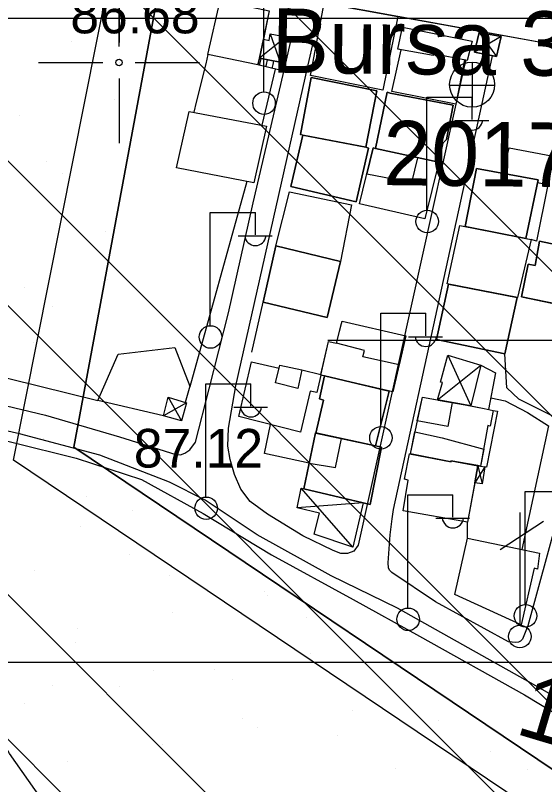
# Model space of a CAD drawing. Extents: x 417995 to 421451, y 4454518 to 4458015.
# Drawn here: x 420983.9 to 421066.1, y 4456387.9 to 4456507.3 of the extents above; entities that cross this region are included whole.
import ezdxf

# ---------------------------------------------------------------- set-up
doc = ezdxf.new("R2010")
doc.units = 0
for name, color, linetype in [('ADAKENARI', 7, 'Continuous'), ('B_Imalat', 7, 'Continuous'), ('B_Kapi', 7, 'Continuous'), ('B_Merdiven', 7, 'Continuous'), ('B_Mesken', 7, 'Continuous'), ('B_Sundurma', 7, 'Continuous'), ('B_Teras', 7, 'Continuous'), ('Default', 7, 'Continuous'), ('IPTAL', 7, 'Continuous'), ('P_Grid', 7, 'Continuous'), ('PAFTALAMA', 7, 'Continuous'), ('PL_AYA_BOLGE_PARKI', 7, 'Continuous'), ('PL_KON_ONE_100', 7, 'Continuous'), ('S_Elektrik_Diregi', 7, 'Continuous'), ('S_Rogar_Kapagi', 7, 'Continuous'), ('S_Telefon_Diregi', 7, 'Continuous'), ('Sev_Sevalti', 7, 'Continuous'), ('Sinir_Cit_bir_taraf', 7, 'Continuous'), ('Sinir_Duvar_tek_tarafa_ait', 7, 'Continuous'), ('Sinir_itirazli_Mulkiyet', 7, 'Continuous'), ('Sinir_Tel_bir_taraf', 7, 'Continuous'), ('SN_TR_SIVILASMA', 7, 'Continuous'), ('SN_TR_TASKIN', 7, 'Continuous'), ('TR_AZGELISME', 7, 'Continuous'), ('TR_PARKALANI', 7, 'Continuous'), ('Y_Cadde_Yol', 7, 'Continuous'), ('Y_Kot_Noktasi', 7, 'Continuous'), ('Y_Yol_Kotu', 7, 'Continuous'), ('Yol_Sose', 7, 'Continuous')]:
    doc.layers.add(name, color=color, linetype=linetype)

# ---------------------------------------------------------------- blocks, each defined once
blk = doc.blocks.new('POINT_DISPLAY')
at = {"layer": 'Default'}
blk.add_line((0, 0), (0, 0), dxfattribs=at)

msp = doc.modelspace()

# ---------------------------------------------------------------- linework, layer by layer
at = {"layer": 'ADAKENARI'}
msp.add_lwpolyline([(421078.38, 4456382.79), (421235.94, 4456352.17), (421272.48, 4456540.18), (421020.3, 4456587.58), (420993, 4456440.29)], close=True, dxfattribs=at)
at = {"layer": 'B_Imalat'}
for points in [[(421123.84, 4456491.58), (421067.55, 4456502.76), (421016.92, 4456511.92), (421019.63, 4456523.27), (421030.82, 4456520.48), (421033.94, 4456520.76), (421033.94, 4456520.76), (421034.5, 4456522.81), (421043.3, 4456521.04), (421062.75, 4456517.09), (421062.94, 4456518.11), (421071, 4456516.47), (421070.71, 4456515.05), (421081.88, 4456512.85), (421081.58, 4456511.36), (421098.41, 4456508.01), (421098.42, 4456508.22), (421126.59, 4456502.76)], [(421034.5, 4456522.81), (421043.3, 4456521.04), (421062.75, 4456517.09), (421062.94, 4456518.11), (421071, 4456516.47), (421070.71, 4456515.05), (421081.88, 4456512.85), (421081.58, 4456511.36), (421092.29, 4456509.23), (421098.41, 4456508.01), (421098.42, 4456508.22), (421099.72, 4456507.97), (421126.59, 4456502.76), (421126.51, 4456502.45), (421123.84, 4456491.58), (421123.28, 4456491.69), (421067.55, 4456502.76), (421043.29, 4456507.15), (421031.89, 4456509.21), (421016.92, 4456511.92), (421019.63, 4456523.27), (421030.82, 4456520.48), (421033.94, 4456520.76)]]:
    msp.add_lwpolyline(points, close=True, dxfattribs=at)
at = {"layer": 'B_Kapi'}
msp.add_lwpolyline([(421054.12, 4456426.14), (421054.13, 4456428.61)], dxfattribs=at)
at = {"layer": 'B_Merdiven'}
for p, q in [((421021.88, 4456499.72), (421022.08, 4456500.61)), ((421022.9, 4456499.71), (421023.06, 4456500.42)), ((421023.93, 4456499.7), (421024.04, 4456500.24)), ((421021.85, 4456499.55), (421021.88, 4456499.72)), ((421022.82, 4456499.32), (421022.9, 4456499.71)), ((421023.8, 4456499.09), (421023.93, 4456499.7))]:
    msp.add_line(p, q, dxfattribs=at)
msp.add_lwpolyline([(421025.02, 4456500.05), (421024.77, 4456498.86), (421021.56, 4456499.62), (421021.81, 4456500.66)], close=True, dxfattribs=at)
at = {"layer": 'B_Mesken'}
for points in [[(421023.33, 4456508.04), (421021.59, 4456499.62), (421013.82, 4456501.26), (421015.7, 4456509.65)], [(421023.33, 4456508.04), (421022.42, 4456503.64), (421021.81, 4456500.66), (421021.59, 4456499.62), (421013.82, 4456501.26), (421015.7, 4456509.65)], [(421043.29, 4456507.15), (421040.99, 4456495.7), (421029.77, 4456497.96), (421031.89, 4456509.21)], [(421043.29, 4456507.15), (421040.99, 4456495.7), (421029.77, 4456497.96), (421031.89, 4456509.21)], [(421053.65, 4456500.41), (421052.3, 4456493.52), (421042.37, 4456495.49), (421043.83, 4456501.96), (421043.31, 4456502.05), (421044.02, 4456505.48), (421054.86, 4456503.32), (421054.1, 4456500.32)], [(421053.65, 4456500.41), (421052.3, 4456493.52), (421042.37, 4456495.49), (421043.83, 4456501.96), (421043.31, 4456502.05), (421044.02, 4456505.48), (421054.86, 4456503.32), (421054.1, 4456500.32)], [(421040.06, 4456495.58), (421029.87, 4456497.67), (421028.17, 4456488.81), (421038.32, 4456486.83)], [(421040.06, 4456495.58), (421038.32, 4456486.83), (421028.53, 4456488.74), (421028.17, 4456488.81), (421029.87, 4456497.67)], [(421042.13, 4456495.26), (421041.67, 4456495.39), (421039.84, 4456486.67), (421049.66, 4456484.5), (421050.3, 4456487.46), (421050.89, 4456488.03), (421051.9, 4456493.37)], [(421042.13, 4456495.26), (421051.9, 4456493.37), (421050.89, 4456488.03), (421050.3, 4456487.46), (421049.66, 4456484.5), (421039.84, 4456486.67), (421041.67, 4456495.39)], [(421022.9, 4456490.13), (421020.96, 4456481.32), (421008.94, 4456483.67), (421010.9, 4456492.41)], [(421022.9, 4456490.13), (421020.96, 4456481.32), (421008.94, 4456483.67), (421010.9, 4456492.41)], [(421028.53, 4456488.74), (421026.67, 4456480.76), (421036.82, 4456478.37), (421038.75, 4456486.7), (421038.32, 4456486.83)], [(421028.53, 4456488.74), (421038.32, 4456486.83), (421038.75, 4456486.7), (421036.82, 4456478.37), (421026.67, 4456480.76)], [(421049.66, 4456484.5), (421047.53, 4456475.73), (421037.37, 4456478.04), (421039.48, 4456486.75)], [(421039.84, 4456486.67), (421049.66, 4456484.5), (421047.53, 4456475.73), (421037.37, 4456478.04), (421039.48, 4456486.75)], [(421063.22, 4456472.65), (421065.13, 4456481.78), (421055.55, 4456483.52), (421053.75, 4456474.51)], [(421063.22, 4456472.65), (421053.75, 4456474.51), (421055.55, 4456483.52), (421065.13, 4456481.78)], [(421052.93, 4456474.67), (421064.01, 4456472.5), (421061.9, 4456463.49), (421050.99, 4456465.62)], [(421053.75, 4456474.51), (421063.22, 4456472.65), (421064.01, 4456472.5), (421061.9, 4456463.49), (421061.84, 4456463.5), (421051.18, 4456465.59), (421050.99, 4456465.62), (421052.93, 4456474.67)], [(421064.67, 4456468.46), (421063.56, 4456468.69), (421062.55, 4456463.62), (421074.18, 4456461.19), (421076.06, 4456469.97), (421065.3, 4456472.24)], [(421071.68, 4456470.89), (421075.46, 4456470.1), (421076.06, 4456469.97), (421074.18, 4456461.19), (421073.4, 4456461.36), (421070.1, 4456462.04), (421062.55, 4456463.62), (421063.56, 4456468.69), (421064.67, 4456468.46), (421065.3, 4456472.24)], [(421024.37, 4456471.53), (421022.4, 4456462.8), (421032.34, 4456460.42), (421034.42, 4456469.11)], [(421024.37, 4456471.53), (421034.42, 4456469.11), (421032.34, 4456460.42), (421022.4, 4456462.8)], [(421051.18, 4456465.59), (421061.84, 4456463.5), (421059.93, 4456454.76), (421049.3, 4456457.01)], [(421051.18, 4456465.58), (421049.3, 4456457.01), (421059.93, 4456454.76), (421061.84, 4456463.5)], [(421042.56, 4456448.86), (421031.34, 4456451.46), (421032.52, 4456456.68), (421033.79, 4456456.4), (421034.66, 4456459.84), (421044.55, 4456457.54)], [(421042.56, 4456448.86), (421041.97, 4456448.99), (421031.9, 4456451.33), (421031.34, 4456451.46), (421031.37, 4456451.56), (421032.52, 4456456.68), (421033.79, 4456456.4), (421034.66, 4456459.84), (421044.55, 4456457.54)], [(421028.38, 4456452.27), (421031.37, 4456451.56), (421031.34, 4456451.46), (421030.73, 4456448.76), (421029.68, 4456448.99), (421028.21, 4456442.6), (421018.62, 4456445.04), (421020.57, 4456453.54), (421024.89, 4456452.55), (421025, 4456453.02)], [(421028.38, 4456452.27), (421031.37, 4456451.56), (421031.34, 4456451.46), (421030.73, 4456448.76), (421029.68, 4456448.99), (421028.21, 4456442.6), (421018.62, 4456445.04), (421020.57, 4456453.54), (421024.89, 4456452.55), (421025, 4456453.02)], [(421031.9, 4456451.33), (421031.12, 4456447.75), (421031.75, 4456447.58), (421030.6, 4456442.45), (421039.86, 4456440.47), (421041.97, 4456448.99)], [(421041.97, 4456448.99), (421039.86, 4456440.47), (421030.6, 4456442.45), (421031.75, 4456447.58), (421031.12, 4456447.75), (421031.9, 4456451.33)], [(421045.26, 4456439.23), (421047.12, 4456448.03), (421053.75, 4456446.84), (421056.75, 4456446.28), (421056.74, 4456446.25), (421058.1, 4456445.97), (421057.64, 4456443.54), (421057.32, 4456443.61), (421056.16, 4456437.34), (421055.72, 4456437.4), (421051.57, 4456438.15), (421051.55, 4456438.01)], [(421049.46, 4456447.61), (421049.56, 4456447.59), (421053.75, 4456446.84), (421054.64, 4456446.67), (421056.75, 4456446.28), (421056.74, 4456446.25), (421058.1, 4456445.97), (421057.64, 4456443.54), (421057.32, 4456443.61), (421056.16, 4456437.34), (421055.72, 4456437.4), (421051.57, 4456438.15), (421051.55, 4456438.01), (421045.26, 4456439.23), (421047.12, 4456448.03)], [(421040.78, 4456440.27), (421030.52, 4456442.47), (421028.71, 4456433.82), (421038.99, 4456431.35)], [(421030.6, 4456442.45), (421039.86, 4456440.47), (421040.78, 4456440.27), (421038.99, 4456431.35), (421037.92, 4456431.61), (421028.71, 4456433.82), (421030.52, 4456442.47)], [(421044.94, 4456435.17), (421044.36, 4456435.29), (421045.15, 4456439.24), (421051.58, 4456438), (421051.61, 4456438.14), (421055.75, 4456437.39), (421054.13, 4456428.61), (421044.12, 4456430.39)], [(421055.75, 4456437.39), (421055.26, 4456434.73), (421054.13, 4456428.61), (421044.12, 4456430.39), (421044.94, 4456435.17), (421044.36, 4456435.29), (421045.15, 4456439.24), (421051.58, 4456438), (421051.61, 4456438.14)], [(421064.51, 4456421.46), (421062.45, 4456412.69), (421052.15, 4456417.4), (421054.12, 4456426.14), (421061.87, 4456424.55), (421065.3, 4456423.82), (421065.01, 4456421.31)], [(421064.51, 4456421.46), (421062.45, 4456412.69), (421052.15, 4456417.4), (421054.12, 4456426.14), (421061.87, 4456424.55), (421065.3, 4456423.82), (421065.01, 4456421.31)]]:
    msp.add_lwpolyline(points, close=True, dxfattribs=at)
at = {"layer": 'B_Sundurma'}
for p, q in [((421025.99, 4456503.97), (421021.81, 4456500.66)), ((421023.48, 4456504.46), (421025.02, 4456500.05)), ((421059.38, 4456504.04), (421055.2, 4456501.6)), ((421055.93, 4456504.67), (421058.63, 4456500.91)), ((421051.08, 4456454.56), (421054.64, 4456446.67)), ((421049.46, 4456447.61), (421056.21, 4456453.01)), ((421007.63, 4456448.01), (421009.71, 4456444.36)), ((421010.48, 4456447.15), (421006.93, 4456445.11)), ((421056.85, 4456437.2), (421055.26, 4456434.73)), ((421055.75, 4456437.39), (421056.42, 4456434.56)), ((421036.34, 4456424.75), (421028.32, 4456433.91)), ((421037.92, 4456431.61), (421027.67, 4456430.87))]:
    msp.add_line(p, q, dxfattribs=at)
for points in [[(421022.42, 4456503.64), (421023.32, 4456503.44), (421023.48, 4456504.46), (421025.99, 4456503.97), (421025.02, 4456500.05), (421021.81, 4456500.66)], [(421021.81, 4456500.66), (421022.42, 4456503.64), (421023.32, 4456503.44), (421023.48, 4456504.46), (421025.99, 4456503.97), (421025.02, 4456500.05)], [(421059.38, 4456504.04), (421055.93, 4456504.67), (421055.2, 4456501.6), (421058.63, 4456500.91)], [(421059.38, 4456504.04), (421058.63, 4456500.91), (421055.2, 4456501.6), (421055.93, 4456504.67)], [(421049.46, 4456447.61), (421050.24, 4456450.3), (421049.95, 4456450.38), (421051.08, 4456454.56), (421056.21, 4456453.01), (421054.64, 4456446.67)], [(421054.64, 4456446.67), (421053.75, 4456446.84), (421049.56, 4456447.59), (421049.46, 4456447.61), (421050.24, 4456450.3), (421049.95, 4456450.38), (421051.08, 4456454.56), (421056.21, 4456453.01)], [(421007.63, 4456448.01), (421010.48, 4456447.15), (421009.71, 4456444.36), (421006.93, 4456445.11)], [(421007.63, 4456448.01), (421010.48, 4456447.15), (421009.71, 4456444.36), (421006.93, 4456445.11)], [(421055.75, 4456437.39), (421056.16, 4456437.34), (421056.85, 4456437.2), (421056.42, 4456434.56), (421055.26, 4456434.73)], [(421056.16, 4456437.34), (421056.85, 4456437.2), (421056.42, 4456434.56), (421055.26, 4456434.73), (421055.75, 4456437.39)], [(421028.71, 4456433.82), (421037.92, 4456431.61), (421036.34, 4456424.75), (421030.3, 4456426.78), (421031.13, 4456430.03), (421027.67, 4456430.87), (421028.32, 4456433.91)], [(421028.71, 4456433.82), (421037.92, 4456431.61), (421036.34, 4456424.75), (421030.3, 4456426.78), (421031.13, 4456430.03), (421027.67, 4456430.87), (421028.32, 4456433.91)]]:
    msp.add_lwpolyline(points, close=True, dxfattribs=at)
at = {"layer": 'B_Teras'}
for points in [[(421054.86, 4456503.32), (421054.1, 4456500.32), (421048.83, 4456501.37), (421048.78, 4456501.08), (421043.31, 4456502.05), (421044.02, 4456505.48)], [(421039.84, 4456486.67), (421039.48, 4456486.75), (421038.5, 4456482.71), (421045.47, 4456481.38), (421046.42, 4456485.21)], [(421043.53, 4456453.07), (421037.9, 4456454.28), (421038.14, 4456455.3), (421033.79, 4456456.4), (421034.48, 4456459.13), (421034.66, 4456459.84), (421044.55, 4456457.54)], [(421024.33, 4456450.26), (421025, 4456453.02), (421028.38, 4456452.27), (421027.76, 4456449.38)], [(421051.75, 4456447.19), (421051.07, 4456443.48), (421046.34, 4456444.36), (421047.12, 4456448.03)], [(421030.6, 4456442.45), (421030.52, 4456442.47), (421029.54, 4456437.78), (421033.65, 4456437.1), (421034.56, 4456441.6)], [(421045.98, 4456442.64), (421050.18, 4456441.72), (421056.65, 4456439.97), (421056.16, 4456437.34), (421055.72, 4456437.4), (421051.57, 4456438.15), (421051.55, 4456438.01), (421045.26, 4456439.23)]]:
    msp.add_lwpolyline(points, close=True, dxfattribs=at)
at = {"layer": 'IPTAL'}
msp.add_lwpolyline([(421015.05, 4456596.28), (421279.44, 4456544.86), (421242.58, 4456342.37), (421076.4, 4456375.81), (420983.6, 4456438.26)], close=True, dxfattribs=at)
at = {"layer": 'P_Grid'}
for p, q in [((421000, 4456512.5), (421000, 4456503.12)), ((420987.5, 4456500), (420996.88, 4456500)), ((421000, 4456500), (421000, 4456500)), ((421003.12, 4456500), (421012.5, 4456500)), ((421000, 4456496.88), (421000, 4456487.5))]:
    msp.add_line(p, q, dxfattribs=at)
at = {"layer": 'PAFTALAMA'}
for p, q in [((421000, 4456502.5), (421000, 4456512.5)), ((420987.5, 4456500), (420997.5, 4456500)), ((421002.5, 4456500), (421012.5, 4456500)), ((421000, 4456497.5), (421000, 4456487.5))]:
    msp.add_line(p, q, dxfattribs=at)
msp.add_circle((421000, 4456500), 0.5, dxfattribs=at)
at = {"layer": 'PL_AYA_BOLGE_PARKI'}
msp.add_lwpolyline([(421235.94, 4456352.17), (421078.38, 4456382.79), (420993, 4456440.29), (421020.3, 4456587.58), (421272.48, 4456540.18), (421235.94, 4456352.17)], dxfattribs=at)
at = {"layer": 'PL_KON_ONE_100'}
msp.add_lwpolyline([(420993, 4456440.29), (421078.38, 4456382.79), (421235.94, 4456352.17), (421272.48, 4456540.18), (421020.3, 4456587.58), (420993, 4456440.29)], dxfattribs=at)
at = {"layer": 'S_Elektrik_Diregi'}
for p, q in [((421022.5, 4456495.51), (421022.5, 4456513.01)), ((421047.84, 4456477.14), (421047.84, 4456494.64)), ((421047.84, 4456494.64), (421054.84, 4456494.64)), ((421054.84, 4456491.14), (421054.84, 4456494.64)), ((421052.18, 4456491), (421057.43, 4456491)), ((421014.18, 4456459.22), (421014.18, 4456476.72)), ((421014.18, 4456476.72), (421021.18, 4456476.72)), ((421021.18, 4456473.22), (421021.18, 4456476.72)), ((421018.52, 4456473.08), (421023.77, 4456473.08)), ((421040.65, 4456443.56), (421040.65, 4456461.06)), ((421040.65, 4456461.06), (421047.65, 4456461.06)), ((421047.65, 4456457.56), (421047.65, 4456461.06)), ((421044.99, 4456457.42), (421050.24, 4456457.42)), ((421013.5, 4456432.62), (421013.5, 4456450.12)), ((421013.5, 4456450.12), (421020.5, 4456450.12)), ((421020.5, 4456446.62), (421020.5, 4456450.12)), ((421017.84, 4456446.48), (421023.09, 4456446.48)), ((421063.11, 4456415.9), (421063.11, 4456433.4)), ((421063.11, 4456433.4), (421070.11, 4456433.4)), ((421044.87, 4456415.38), (421044.87, 4456432.88)), ((421044.87, 4456432.88), (421051.87, 4456432.88)), ((421051.87, 4456429.38), (421051.87, 4456432.88)), ((421049.21, 4456429.24), (421054.46, 4456429.24))]:
    msp.add_line(p, q, dxfattribs=at)
for centre in [(421022.53, 4456493.68), (421047.88, 4456475.3), (421014.22, 4456457.38), (421040.69, 4456441.72), (421013.53, 4456430.78), (421063.14, 4456414.07), (421044.91, 4456413.54)]:
    msp.add_circle(centre, 1.75, dxfattribs=at)
for centre in [(421054.84, 4456491.15), (421021.18, 4456473.23), (421047.65, 4456457.57), (421020.5, 4456446.63), (421051.87, 4456429.39)]:
    msp.add_arc(centre, 1.66, 184.8384, 355.1464, dxfattribs=at)
at = {"layer": 'S_Rogar_Kapagi'}
for p, q in [((421054.91, 4456493.04), (421054.91, 4456500.04)), ((421051.34, 4456496.5), (421058.34, 4456496.5))]:
    msp.add_line(p, q, dxfattribs=at)
msp.add_circle((421054.85, 4456496.57), 3.5, dxfattribs=at)
at = {"layer": 'S_Telefon_Diregi'}
for p, q in [((421062.3, 4456412.63), (421062.3, 4456430.13)), ((421059.19, 4456424.36), (421065.94, 4456428.8))]:
    msp.add_line(p, q, dxfattribs=at)
msp.add_circle((421062.27, 4456410.88), 1.75, dxfattribs=at)
at = {"layer": 'Sev_Sevalti'}
msp.add_lwpolyline([(421030.44, 4456308.27), (421021.74, 4456327.79), (421008.46, 4456351.93), (421000.36, 4456368.3), (420992.81, 4456378.75), (420982.98, 4456392.68), (420971.17, 4456413.43), (420963.77, 4456427.33), (420957.36, 4456438.21), (420952.92, 4456445.31)], dxfattribs=at)
at = {"layer": 'Sinir_Cit_bir_taraf'}
for points in [[(421059.6, 4456482.79), (421060.6, 4456486.77), (421072.92, 4456484.42), (421072.2, 4456479.86)], [(421072.76, 4456458.43), (421071.14, 4456449.17), (421070, 4456444.79), (421067.47, 4456445.03), (421062.09, 4456447.7), (421060.25, 4456449.47), (421059.93, 4456454.76)], [(421006.93, 4456445.11), (420996.72, 4456447.52), (420999.85, 4456454.73), (421008.67, 4456455.74), (421011.01, 4456449.76), (421010.29, 4456447.2)], [(421056.21, 4456453.01), (421058.47, 4456451.79), (421057.42, 4456446.11)], [(421057.75, 4456447.92), (421059.97, 4456447.48), (421063.45, 4456445.65), (421066.71, 4456443.6), (421062.57, 4456424.4)]]:
    msp.add_lwpolyline(points, dxfattribs=at)
at = {"layer": 'Sinir_Duvar_tek_tarafa_ait'}
for points in [[(421065.04, 4456481.35), (421066.63, 4456480.99), (421064.84, 4456472.25), (421064.01, 4456472.5)], [(421020.65, 4456455), (421022.4, 4456462.8)], [(421058.09, 4456445.97), (421058.82, 4456445.86), (421057.1, 4456437.17), (421056.85, 4456437.2)]]:
    msp.add_lwpolyline(points, dxfattribs=at)
at = {"layer": 'Sinir_itirazli_Mulkiyet'}
for points in [[(421013.82, 4456501.26), (421013.47, 4456499.81)], [(421013.47, 4456499.81), (421012.01, 4456493.82)], [(421012.01, 4456493.82), (421011.62, 4456492.27)], [(420941.16, 4456484.28), (420937.64, 4456461.75), (420955.79, 4456457.63), (420996.73, 4456447.54)], [(421019.88, 4456481.53), (421010.98, 4456449.66)]]:
    msp.add_lwpolyline(points, dxfattribs=at)
at = {"layer": 'Sinir_Tel_bir_taraf'}
for points in [[(421024.26, 4456498.98), (421022.19, 4456490.27)], [(421024.37, 4456471.53), (421026.46, 4456479.93), (421036.14, 4456477.92), (421034.42, 4456469.11)], [(420941.64, 4456446.12), (420952.36, 4456448.02), (420954.02, 4456448.4), (420973.29, 4456443.53), (420993.35, 4456438.58), (421003.51, 4456435.24)], [(421029.54, 4456437.79), (421022.59, 4456439.3), (421023.51, 4456443.79)], [(421003.51, 4456435.24), (421013.05, 4456429.96), (421023.71, 4456423.53), (421036.35, 4456416.63), (421046.67, 4456410.92), (421062.99, 4456401.79), (421072.16, 4456396.27), (421083.9, 4456388.2), (421088.3, 4456385.36), (421098.28, 4456382.88)]]:
    msp.add_lwpolyline(points, dxfattribs=at)
at = {"layer": 'SN_TR_SIVILASMA'}
for p, q in [((421279.51, 4456255.28), (420030.45, 4457504.34)), ((421279.27, 4456233.06), (420024.37, 4457487.97)), ((421278.81, 4456188.63), (420012.21, 4457455.23)), ((421278.58, 4456166.41), (420006.13, 4457438.86)), ((421278.12, 4456121.97), (419993.97, 4457406.12)), ((421277.88, 4456099.75), (419987.89, 4457389.75))]:
    msp.add_line(p, q, dxfattribs=at)
at = {"layer": 'SN_TR_TASKIN'}
for p, q in [((420982.43, 4456506.9), (421082.43, 4456506.9)), ((421032.43, 4456456.9), (421132.43, 4456456.9)), ((420982.43, 4456406.9), (421082.43, 4456406.9))]:
    msp.add_line(p, q, dxfattribs=at)
at = {"layer": 'TR_AZGELISME'}
msp.add_lwpolyline([(421020.3, 4456587.58), (420993, 4456440.29), (421078.38, 4456382.79), (421235.94, 4456352.17), (421272.48, 4456540.18), (421020.3, 4456587.58)], dxfattribs=at)
at = {"layer": 'Yol_Sose'}
for points in [[(421025.85, 4456499.68), (421026.81, 4456503.78)], [(421029.41, 4456499.64), (421030.28, 4456503.47)], [(421053.86, 4456500.35), (421053.64, 4456499.39)], [(421057.66, 4456499.35), (421058.02, 4456501.02)], [(420906.69, 4456495.33), (420915.58, 4456482.74), (420920.91, 4456474.51), (420925.07, 4456468.49), (420928.73, 4456464.24), (420931.93, 4456461.65), (420937.09, 4456458.4), (420946.69, 4456455.14), (420968.85, 4456449.96), (420988.6, 4456445.25), (421000.06, 4456441.88), (421008.82, 4456439.14), (421009.53, 4456439.1), (421010.24, 4456439.33), (421010.99, 4456439.83), (421011.9, 4456441.02), (421014.02, 4456449.34), (421017.01, 4456461.13), (421020.86, 4456478.2), (421025.85, 4456499.68)], [(421053.64, 4456499.39), (421037.17, 4456425.03), (421036.5, 4456424.14), (421035.5, 4456423.76), (421034.47, 4456423.77), (421033.25, 4456424.24), (421028.57, 4456426.49), (421023.06, 4456429.85), (421020.38, 4456431.81), (421018.95, 4456433.76), (421017.96, 4456436.05), (421017.25, 4456438.35), (421016.89, 4456440.43), (421017.03, 4456443.2), (421018.15, 4456449.8), (421029.41, 4456499.64)], [(421081.9, 4456499.09), (421077.92, 4456477.32), (421075.35, 4456462.43), (421071.94, 4456446.65), (421068.17, 4456429.53), (421063.53, 4456412.52), (421062.7, 4456410.45), (421062.39, 4456410.16), (421062.08, 4456410), (421061.63, 4456409.95), (421060.51, 4456410.05), (421049.17, 4456416.24), (421042.38, 4456420.8), (421042.02, 4456421.17), (421041.88, 4456421.54), (421041.83, 4456422.31), (421042.12, 4456426.64)], [(421042.43, 4456429.12), (421042.66, 4456430.59), (421057.66, 4456499.35)], [(421053.65, 4456499.42), (421053.64, 4456499.39)], [(421057.66, 4456499.35), (421057.67, 4456499.38)], [(421222.03, 4456357.98), (421217.18, 4456359.84), (421207.14, 4456361.92), (421195.25, 4456363.6), (421179.81, 4456365.62), (421168.8, 4456367.57), (421161.27, 4456369.14), (421148.02, 4456372.19), (421133.37, 4456376.77), (421115.37, 4456381.47), (421097.39, 4456385.05), (421092.93, 4456386.22), (421087.37, 4456388.72), (421074.74, 4456397.46), (421064.4, 4456403.41), (421043.24, 4456415.29), (421032.94, 4456420.29), (421021.48, 4456426.64), (421013.39, 4456432.03), (421007.82, 4456434.83), (420997.02, 4456439.05), (420984.55, 4456442.36), (420969.43, 4456445.77)], [(421042.12, 4456426.64), (421042.43, 4456429.12)]]:
    msp.add_lwpolyline(points, dxfattribs=at)

# ---------------------------------------------------------------- block references
at = {"layer": 'TR_PARKALANI', "xscale": 0.1, "yscale": 0.10000000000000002}
for p in [(420992.62, 4456503.3), (420999.28, 4456494.32), (420984.51, 4456491.71), (420988.77, 4456484.69), (420991.17, 4456482.73), (420997.83, 4456473.76), (420998.19, 4456466.23), (420985.29, 4456464.99), (420989.72, 4456462.17), (420986.7, 4456456.58), (420988.27, 4456441.61), (420994.93, 4456432.63), (421002.15, 4456430.39), (420993.99, 4456427.92), (421001.59, 4456423.65), (420986.82, 4456421.04), (421007.89, 4456420.39), (421022.66, 4456417.78), (421023.02, 4456417.27), (421008.25, 4456414.67), (421029.09, 4456413.83), (420993.48, 4456412.06), (420993.26, 4456409.87), (421029.68, 4456408.29), (421005.29, 4456405.62), (421014.91, 4456405.69), (421017.6, 4456404.19), (420989.65, 4456403.3), (421000.14, 4456403.08), (420985.36, 4456400.48), (421036.34, 4456399.31), (421019.19, 4456398.09), (421049.6, 4456397.8), (421021.57, 4456396.71), (421033.96, 4456395.48), (421006.8, 4456394.1), (421057.77, 4456392.94), (420992.03, 4456391.5), (421043, 4456390.33), (421063.51, 4456390.27)]:
    msp.add_blockref('POINT_DISPLAY', p, dxfattribs=at)

# ---------------------------------------------------------------- texts
at = {"layer": 'IPTAL'}
for s, p in [('Bursa 3. Ýdare Mahkemesinin', (421023.65, 4456498.42)), (' 2017/1656 Esas ', (421037.29, 4456481.01))]:
    msp.add_text(s, height=10, rotation=359.3689, dxfattribs=at).set_placement(p)
at = {"layer": 'Y_Cadde_Yol'}
msp.add_text('10.Güven Sokak', height=10, rotation=343.3716, dxfattribs=at).set_placement((421061.34, 4456395.85))
at = {"layer": 'Y_Kot_Noktasi'}
msp.add_text('86.68', height=6, dxfattribs=at).set_placement((420992.44, 4456504.53))
at = {"layer": 'Y_Yol_Kotu'}
msp.add_text('87.12', height=6, dxfattribs=at).set_placement((421002.3, 4456437.1))

doc.saveas('drawing.dxf')
